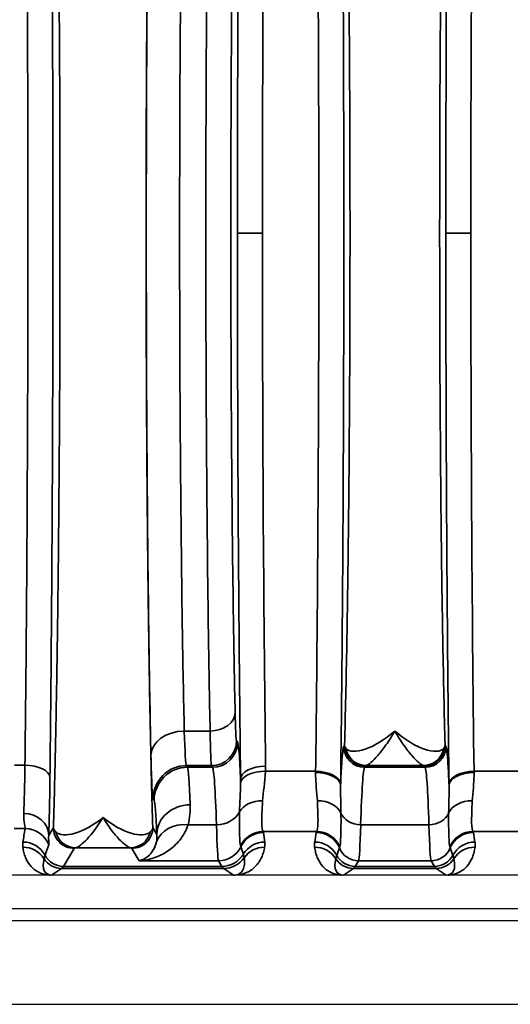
# Model space of a CAD drawing. Header units: millimetres. Extents: x 399 to 6233, y -1870 to 1602.
# Tile 591 of 656: x 5444 to 5456, y 295 to 319. Entities that reach past the tile are written whole.
import ezdxf

# ---------------------------------------------------------------- set-up
doc = ezdxf.new("R2010")
doc.units = ezdxf.units.MM
for name, color, linetype, lineweight in [('AM_5', 3, 'Continuous', 25), ('可見 (ISO)', 7, 'Continuous', 25), ('窄部可見 (ISO)', 7, 'Continuous', 35)]:
    doc.layers.add(name, color=color, linetype=linetype, lineweight=lineweight)
doc.styles.add('尺寸標註', font='romans.shx', dxfattribs={"bigfont": 'CHINESET.SHX'})
doc.dimstyles.new('CNS1$0', dxfattribs={"dimtxt": 2.5, "dimasz": 2.5, "dimexe": 1, "dimexo": 1, "dimgap": 1.5, "dimtad": 1, "dimtoh": 1, "dimdec": 1, "dimdsep": 46, "dimtxsty": '尺寸標註', "dimcen": 0, "dimclrd": 2, "dimclre": 2, "dimclrt": 1, "dimadec": 0, "dimazin": 2, "dimtp": 0.1, "dimtm": 0.1, "dimtfac": 0.71, "dimtdec": 1, "dimtmove": 0, "dimatfit": 0, "dimfxl": 0, "dimlwd": 13, "dimlwe": 13, "dimarcsym": 0})

# ---------------------------------------------------------------- blocks, each defined once
blk = doc.blocks.new('*D297')
at = {"layer": 'AM_5', "color": 2, "lineweight": 13}
for p, q in [((5339.611, 314.595), (5339.611, 341.186)), ((5500.331, 319.807), (5500.331, 341.186)), ((5342.111, 340.186), (5497.831, 340.186))]:
    blk.add_line(p, q, dxfattribs=at)
at = {"layer": 'AM_5', "color": 2, "lineweight": -2}
for points in [[(5342.111, 340.603), (5342.111, 339.77), (5339.611, 340.186)], [(5497.831, 340.603), (5497.831, 339.77), (5500.331, 340.186)]]:
    blk.add_solid(points, dxfattribs=at)
at = {"layer": 'Defpoints', "color": 0, "lineweight": -2}
for p in [(5500.331, 340.186), (5500.331, 318.807), (5339.611, 313.595)]:
    blk.add_point(p, dxfattribs=at)
at = {"layer": 'AM_5', "color": 1, "insert": (5419.971, 342.936), "char_height": 2.5, "attachment_point": 5, "style": '尺寸標註'}
blk.add_mtext('160.7', dxfattribs=at)

msp = doc.modelspace()

# ---------------------------------------------------------------- linework, layer by layer
at = {"layer": '可見 (ISO)'}
for p, q in [((5447.291, 298.845), (5447.291, 298.845)), ((5447.711, 298.845), (5447.711, 298.845)), ((5448.802, 298.845), (5448.802, 298.845)), ((5452.221, 298.845), (5452.221, 298.845)), ((5453.901, 298.845), (5453.901, 298.845)), ((5460.061, 298.195), (5355.561, 298.195)), ((5355.561, 297.395), (5460.061, 297.395)), ((5464.311, 297.095), (5351.311, 297.095)), ((5384.311, 295.095), (5479.311, 295.095))]:
    msp.add_line(p, q, dxfattribs=at)
for points, knots in [([(5444.828, 298.195), (5444.824, 298.195), (5444.819, 298.195), (5444.814, 298.195), (5444.807, 298.195), (5444.799, 298.195), (5444.792, 298.195)], [-0.00000491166, -0.00000491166, -0.00000491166, -0.00000491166, 0.00001268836, 0.00001268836, 0.00001268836, 0.00003478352, 0.00003478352, 0.00003478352, 0.00003478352]), ([(5449.232, 298.195), (5449.224, 298.195), (5449.216, 298.195), (5449.209, 298.195), (5449.204, 298.195), (5449.199, 298.195), (5449.194, 298.195)], [0.00000000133, 0.00000000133, 0.00000000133, 0.00000000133, 0.00002276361, 0.00002276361, 0.00002276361, 0.00004084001, 0.00004084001, 0.00004084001, 0.00004084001]), ([(5451.828, 298.195), (5451.823, 298.195), (5451.816, 298.195), (5451.809, 298.195), (5451.804, 298.195), (5451.798, 298.195), (5451.792, 298.195)], [-0.00000491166, -0.00000491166, -0.00000491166, -0.00000491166, 0.00001772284, 0.00001772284, 0.00001772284, 0.00003506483, 0.00003506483, 0.00003506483, 0.00003506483]), ([(5454.33, 298.195), (5454.323, 298.195), (5454.316, 298.195), (5454.309, 298.195), (5454.304, 298.195), (5454.298, 298.195), (5454.294, 298.195)], [0.00000000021, 0.00000000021, 0.00000000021, 0.00000000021, 0.00002113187, 0.00002113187, 0.00002113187, 0.0000394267, 0.0000394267, 0.0000394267, 0.0000394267])]:
    msp.add_open_spline(points, degree=3, knots=knots, dxfattribs=at)
at = {"layer": '窄部可見 (ISO)'}
for p, q in [((5449.885, 313.595), (5449.285, 313.595)), ((5454.885, 313.595), (5454.285, 313.595)), ((5448.01, 301.652), (5448.63, 301.652)), ((5449.263, 301.421), (5449.287, 301.381)), ((5451.835, 301.281), (5451.854, 301.312)), ((5454.268, 301.312), (5454.287, 301.281)), ((5443.935, 300.832), (5444.187, 300.832)), ((5448.663, 300.821), (5448.062, 300.821)), ((5448.062, 300.821), (5448.086, 300.781)), ((5448.086, 300.781), (5448.687, 300.781)), ((5448.687, 300.781), (5448.663, 300.821)), ((5452.354, 300.812), (5452.335, 300.781)), ((5452.335, 300.781), (5453.787, 300.781)), ((5453.747, 300.821), (5452.375, 300.821)), ((5453.787, 300.781), (5453.768, 300.812)), ((5449.959, 300.685), (5451.161, 300.685)), ((5454.962, 300.685), (5456.161, 300.685)), ((5447.287, 299.982), (5447.262, 300.022)), ((5444.757, 299.149), (5444.869, 299.335)), ((5447.254, 299.335), (5447.351, 299.173)), ((5448.782, 299.402), (5448.101, 299.402)), ((5453.881, 299.402), (5452.241, 299.402)), ((5444.195, 299.31), (5443.927, 299.31)), ((5451.188, 299.24), (5449.899, 299.24)), ((5456.188, 299.24), (5454.934, 299.24)), ((5445.369, 298.835), (5445.11, 298.405)), ((5446.718, 298.848), (5445.405, 298.848)), ((5446.931, 298.541), (5446.754, 298.835)), ((5445.11, 298.405), (5448.912, 298.405)), ((5448.831, 298.541), (5446.931, 298.541)), ((5448.912, 298.405), (5448.831, 298.541)), ((5452.192, 298.541), (5452.11, 298.405)), ((5452.11, 298.405), (5454.012, 298.405)), ((5453.931, 298.541), (5452.192, 298.541)), ((5454.012, 298.405), (5453.931, 298.541)), ((5445.067, 298.354), (5444.828, 298.195)), ((5448.955, 298.354), (5445.067, 298.354)), ((5449.194, 298.195), (5448.955, 298.354)), ((5452.067, 298.354), (5451.828, 298.195)), ((5454.055, 298.354), (5452.067, 298.354)), ((5454.294, 298.195), (5454.055, 298.354))]:
    msp.add_line(p, q, dxfattribs=at)
for centre, major_axis, ratio, start_param, end_param in [((5455.421, 313.595), (0, 25), 0.02145, 1.028185, 1.570796), ((5450.421, 313.595), (0, 25), 0.02145, 1.033962, 1.570796), ((5450.421, 313.595), (0, 25), 0.02145, 1.570796, 2.107631), ((5455.421, 313.595), (0, 25), 0.02145, 1.570796, 2.113408), ((5448.63, 302.086), (0.6, 0.013), 0.722333, 4.696582, 6.252897), ((5448.01, 301.074), (-0.8, -0.018), 0.722333, 4.696582, 6.252897), ((5448.065, 303.821), (0, -3.002), 0.026524, 5.519892, 6.248317), ((5448.663, 301.421), (0.515, 0.309), 0.999172, 4.17245, 5.742515), ((5448.687, 301.381), (0.515, 0.309), 0.999172, 4.17245, 5.742515), ((5452.335, 301.281), (-0.429, 0.257), 0.999172, 0.54067, 2.110736), ((5452.375, 301.321), (0.117, -0.486), 0.989056, 4.648351, 6.04438), ((5453.747, 301.321), (-0.117, -0.486), 0.989056, 0.238805, 1.634834), ((5453.787, 301.281), (0.429, 0.257), 0.999172, 4.17245, 5.742515), ((5444.131, 301.907), (0.007, 2.58), 0.02502, 3.667887, 4.283115), ((5444.187, 300.538), (0.6, -0.007), 0.49083, 0.024039, 1.576589), ((5448.062, 300.022), (-0.686, -0.412), 0.999172, 4.17245, 5.742515), ((5448.086, 299.982), (-0.686, -0.412), 0.999172, 4.17245, 5.742515), ((5448.089, 294.372), (0.008, -6.414), 0.020853, 2.604411, 3.102885), ((5448.681, 292.783), (0, 8.003), 0.022512, 5.68634, 6.248297), ((5449.96, 300.502), (-0.6, -0.007), 0.511389, 4.706014, 6.258813), ((5452.341, 292.783), (0, 8.003), 0.022251, 0.034889, 0.596848), ((5453.781, 292.783), (0, 8.003), 0.022251, 5.686337, 6.248296), ((5444.731, 301.827), (-0.007, -3.096), 0.02085, 0.526276, 1.141508), ((5449.959, 300.376), (-0.6, 0.017), 0.516223, 4.726998, 6.223647), ((5451.112, 301.844), (-0.008, -2.508), 0.023353, 1.078713, 1.090795), ((5451.16, 300.343), (0.6, -0.008), 0.525274, 0.024614, 1.577589), ((5451.161, 300.376), (0.6, -0.008), 0.516344, 0.024457, 1.577318), ((5454.962, 300.376), (-0.6, -0.008), 0.516344, 4.705867, 6.258728), ((5454.962, 300.343), (-0.6, -0.008), 0.525274, 4.705596, 6.258572), ((5455.01, 301.844), (-0.008, 2.508), 0.023353, 2.050799, 2.06288), ((5451.712, 301.766), (-0.008, -3.01), 0.019461, 1.078668, 1.090769), ((5454.41, 301.766), (-0.008, 3.01), 0.019461, 2.050824, 2.062925), ((5447.289, 294.213), (-0.008, 5.773), 0.02317, 5.745997, 6.244471), ((5448.151, 299.173), (-0.799, -0.032), 0.886923, 4.676703, 6.237832), ((5449.889, 299.527), (-0.599, 0.031), 0.751758, 4.750994, 5.926954), ((5451.203, 299.526), (0.6, 0.023), 0.752166, 0.306707, 1.54183), ((5454.919, 299.526), (-0.6, 0.023), 0.752166, 4.741355, 5.976479), ((5444.157, 299.149), (0.6, -0.023), 0.876399, 0.0435, 1.604216), ((5448.782, 299.899), (0.6, 0.018), 0.826915, 4.686911, 5.861859), ((5452.241, 299.816), (-0.5, 0.015), 0.826915, 0.361643, 1.596274), ((5453.881, 299.816), (0.5, 0.015), 0.826915, 4.686911, 5.921542), ((5448.101, 298.741), (-0.77, 0.217), 0.816863, 4.938539, 6.229754), ((5448.829, 302.655), (0.005, -4.117), 0.020059, 5.623101, 6.245119), ((5452.194, 302.655), (-0.005, -4.117), 0.020515, 0.038068, 0.660085), ((5453.928, 302.655), (0.005, -4.117), 0.020515, 5.6231, 6.245118), ((5444.916, 299.744), (0.587, 1.898), 0.297416, 1.892012, 2.070087), ((5444.195, 298.711), (0.588, -0.12), 0.998201, 0.559467, 1.77166), ((5445.405, 299.348), (0.093, -0.491), 0.982985, 4.763266, 6.092027), ((5446.718, 299.348), (-0.093, -0.491), 0.982985, 0.191158, 1.51992), ((5449.899, 298.641), (-0.462, -0.383), 0.997094, 4.022529, 5.135982), ((5449.91, 298.618), (-0.593, -0.094), 0.998229, 4.555036, 5.673797), ((5439.84, 299.211), (10.07, 0), 0.058758, 0.009209, 0.048451), ((5449.066, 299.877), (-0.629, 2.073), 0.310752, 4.177364, 4.295469), ((5451.918, 299.727), (0.583, 1.898), 0.300773, 1.934401, 2.061197), ((5462.855, 299.209), (-11.679, 0), 0.058758, 6.23842, 6.27237), ((5451.177, 298.617), (-0.59, 0.11), 0.998212, 3.721475, 4.896388), ((5451.188, 298.641), (-0.477, 0.364), 0.997266, 4.194851, 5.363923), ((5454.934, 298.641), (-0.477, -0.364), 0.997266, 4.060855, 5.229927), ((5454.945, 298.617), (-0.59, -0.11), 0.998212, 4.52839, 5.703303), ((5443.267, 299.209), (11.679, 0), 0.058758, 0.010815, 0.044766), ((5454.204, 299.727), (-0.583, 1.898), 0.300773, 4.221988, 4.348784), ((5444.137, 298.266), (0.595, 0.075), 0.998245, 0.438747, 1.445107), ((5444.139, 298.389), (0.594, -0.083), 0.998238, 0.627947, 1.709607), ((5445.563, 299.66), (-1.006, -2.097), 0.194686, 5.163945, 5.294522), ((5448.831, 299.14), (0.515, 0.309), 0.999172, 4.17245, 5.291572), ((5445.2, 306.478), (4.172, -7.61), 0.009939, 0.048768, 0.091866), ((2589.441, 296.135), (2860.258, 0.716), 0.046839, 0.013782, 0.015139), ((5449.941, 298.389), (-0.596, -0.067), 0.99825, 4.600326, 5.631261), ((5449.938, 298.266), (-0.591, 0.105), 0.998218, 4.888081, 5.84797), ((5451.137, 298.266), (-0.595, -0.075), 0.998245, 3.58034, 4.5867), ((5451.139, 298.389), (-0.594, 0.083), 0.998238, 3.769539, 4.851199), ((5454.742, 306.665), (-3.014, -7.827), 0.001618, 6.189135, 6.234176), ((5451.381, 306.665), (3.014, -7.827), 0.001618, 0.049009, 0.09405), ((5454.983, 298.389), (-0.594, -0.083), 0.998238, 4.573579, 5.655239), ((5454.985, 298.266), (-0.595, 0.075), 0.998245, 4.838078, 5.844438), ((5445.11, 298.905), (-0.429, 0.257), 0.999172, 1.028727, 2.110736), ((5448.912, 299.005), (0.515, 0.309), 0.999172, 4.17245, 5.203713), ((8579.591, 295.647), (-3128.282, 0.854), 0.045755, 6.266788, 6.268029), ((5452.11, 298.905), (-0.429, 0.257), 0.999172, 1.028727, 2.110736), ((5452.192, 299.04), (-0.429, 0.257), 0.999172, 0.935442, 2.110736), ((5453.931, 299.04), (0.429, 0.257), 0.999172, 4.17245, 5.347743), ((5454.012, 298.905), (0.429, 0.257), 0.999172, 4.17245, 5.254458), ((2326.531, 295.647), (3128.282, 0.854), 0.045755, 0.015157, 0.016397), ((5445.342, 299.037), (-0.641, -0.802), 0.399262, 5.585689, 6.592352), ((5445.067, 298.854), (-0.277, 0.416), 0.999683, 1.546818, 2.553481), ((5445.038, 398.388), (0, -100.043), 0.020838, 0.01396, 0.034899), ((5448.985, 398.388), (0, -100.043), 0.020817, 6.248286, 6.269226), ((5448.955, 298.954), (0.333, 0.499), 0.999683, 3.729704, 4.689829), ((5452.342, 299.037), (-0.641, -0.802), 0.399262, 5.585689, 6.592352), ((5452.067, 298.854), (-0.277, 0.416), 0.999683, 1.546818, 2.553481), ((5452.038, 398.388), (0, -100.043), 0.020838, 0.01396, 0.034899), ((5454.085, 398.388), (0, -100.043), 0.020838, 6.248286, 6.269226), ((5454.055, 298.854), (0.277, 0.416), 0.999683, 3.729704, 4.736367), ((5453.78, 299.037), (0.641, -0.802), 0.399262, 5.974018, 6.980681)]:
    msp.add_ellipse(centre, major_axis=major_axis, ratio=ratio, start_param=start_param, end_param=end_param, dxfattribs=at)
for points, knots in [([(5444.869, 299.335), (5444.879, 299.682), (5444.89, 300.055), (5444.9, 300.444), (5444.901, 300.507), (5444.903, 300.571), (5444.904, 300.636), (5444.916, 301.101), (5444.926, 301.597), (5444.936, 302.115), (5444.946, 302.634), (5444.955, 303.178), (5444.963, 303.748), (5444.972, 304.317), (5444.979, 304.915), (5444.986, 305.531), (5444.989, 305.792), (5444.992, 306.056), (5444.994, 306.323), (5444.998, 306.687), (5445.001, 307.056), (5445.004, 307.432), (5445.01, 308.083), (5445.014, 308.753), (5445.018, 309.438), (5445.025, 310.808), (5445.028, 312.194), (5445.028, 313.595), (5445.028, 314.996), (5445.025, 316.381), (5445.018, 317.751), (5445.012, 318.832), (5445.004, 319.871), (5444.994, 320.867), (5444.992, 321.134), (5444.989, 321.398), (5444.986, 321.658), (5444.979, 322.275), (5444.972, 322.872), (5444.963, 323.442), (5444.955, 324.011), (5444.946, 324.555), (5444.936, 325.074), (5444.926, 325.593), (5444.916, 326.089), (5444.904, 326.553), (5444.903, 326.618), (5444.901, 326.682), (5444.9, 326.746), (5444.89, 327.134), (5444.879, 327.508), (5444.869, 327.854)], [0.026741, 0.026741, 0.026741, 0.026741, 0.0775937, 0.0775937, 0.0775937, 0.0858987, 0.0858987, 0.0858987, 0.1450564, 0.1450564, 0.1450564, 0.2042141, 0.2042141, 0.2042141, 0.2633718, 0.2633718, 0.2633718, 0.2884178, 0.2884178, 0.2884178, 0.3225295, 0.3225295, 0.3225295, 0.3816871, 0.3816871, 0.3816871, 0.5, 0.5, 0.5, 0.6183179, 0.6183179, 0.6183179, 0.7115978, 0.7115978, 0.7115978, 0.7366333, 0.7366333, 0.7366333, 0.795791, 0.795791, 0.795791, 0.8549487, 0.8549487, 0.8549487, 0.9141064, 0.9141064, 0.9141064, 0.9224137, 0.9224137, 0.9224137, 0.9732641, 0.9732641, 0.9732641, 0.9732641]), ([(5447.254, 327.854), (5447.243, 327.508), (5447.232, 327.134), (5447.223, 326.746), (5447.221, 326.682), (5447.219, 326.618), (5447.218, 326.553), (5447.207, 326.089), (5447.196, 325.593), (5447.186, 325.074), (5447.176, 324.555), (5447.167, 324.011), (5447.159, 323.442), (5447.151, 322.872), (5447.143, 322.275), (5447.136, 321.659), (5447.133, 321.398), (5447.13, 321.134), (5447.128, 320.867), (5447.124, 320.503), (5447.121, 320.133), (5447.118, 319.758), (5447.113, 319.106), (5447.108, 318.436), (5447.105, 317.751), (5447.097, 316.382), (5447.094, 314.996), (5447.094, 313.595), (5447.094, 312.194), (5447.097, 310.808), (5447.105, 309.438), (5447.11, 308.358), (5447.118, 307.318), (5447.128, 306.323), (5447.13, 306.056), (5447.133, 305.792), (5447.136, 305.531), (5447.143, 304.915), (5447.151, 304.317), (5447.159, 303.748), (5447.167, 303.178), (5447.176, 302.634), (5447.186, 302.116), (5447.196, 301.597), (5447.207, 301.101), (5447.218, 300.637), (5447.219, 300.571), (5447.221, 300.507), (5447.223, 300.444), (5447.232, 300.055), (5447.243, 299.682), (5447.254, 299.335)], [0.026741, 0.026741, 0.026741, 0.026741, 0.0775937, 0.0775937, 0.0775937, 0.0858987, 0.0858987, 0.0858987, 0.1450564, 0.1450564, 0.1450564, 0.2042141, 0.2042141, 0.2042141, 0.2633718, 0.2633718, 0.2633718, 0.2884178, 0.2884178, 0.2884178, 0.3225295, 0.3225295, 0.3225295, 0.3816871, 0.3816871, 0.3816871, 0.5, 0.5, 0.5, 0.6183179, 0.6183179, 0.6183179, 0.7115978, 0.7115978, 0.7115978, 0.7366333, 0.7366333, 0.7366333, 0.795791, 0.795791, 0.795791, 0.8549487, 0.8549487, 0.8549487, 0.9141064, 0.9141064, 0.9141064, 0.9224137, 0.9224137, 0.9224137, 0.9732641, 0.9732641, 0.9732641, 0.9732641]), ([(5451.76, 326.814), (5451.786, 324.831), (5451.805, 322.686), (5451.818, 320.455), (5451.831, 318.225), (5451.837, 315.91), (5451.837, 313.595), (5451.837, 311.28), (5451.831, 308.965), (5451.818, 306.734), (5451.805, 304.504), (5451.786, 302.358), (5451.76, 300.376)], [2.598981, 2.598981, 2.598981, 2.598981, 2.870287, 2.870287, 2.870287, 3.141593, 3.141593, 3.141593, 3.412899, 3.412899, 3.412899, 3.684204, 3.684204, 3.684204, 3.684204]), ([(5454.285, 313.595), (5454.285, 315.91), (5454.291, 318.225), (5454.304, 320.455), (5454.317, 322.686), (5454.337, 324.831), (5454.362, 326.814)], [0, 0, 0, 0, 0.2713059, 0.2713059, 0.2713059, 0.5426118, 0.5426118, 0.5426118, 0.5426118]), ([(5444.787, 326.652), (5444.81, 324.67), (5444.828, 322.544), (5444.84, 320.344), (5444.852, 318.144), (5444.858, 315.869), (5444.858, 313.595), (5444.858, 311.32), (5444.852, 309.046), (5444.84, 306.845), (5444.828, 304.645), (5444.81, 302.52), (5444.787, 300.538)], [2.628521, 2.628521, 2.628521, 2.628521, 2.885057, 2.885057, 2.885057, 3.141593, 3.141593, 3.141593, 3.398129, 3.398129, 3.398129, 3.654665, 3.654665, 3.654665, 3.654665]), ([(5449.285, 313.595), (5449.285, 315.885), (5449.291, 318.176), (5449.304, 320.384), (5449.317, 322.592), (5449.336, 324.719), (5449.36, 326.687)], [0, 0, 0, 0, 0.2684172, 0.2684172, 0.2684172, 0.5368345, 0.5368345, 0.5368345, 0.5368345]), ([(5451.161, 300.685), (5451.186, 302.622), (5451.205, 304.717), (5451.231, 309.073), (5451.238, 311.334), (5451.238, 315.856), (5451.231, 318.116), (5451.205, 322.473), (5451.186, 324.568), (5451.161, 326.504)], [2.598981, 2.598981, 2.598981, 2.598981, 2.870287, 2.870287, 3.141593, 3.141593, 3.412899, 3.412899, 3.684204, 3.684204, 3.684204, 3.684204]), ([(5444.187, 300.832), (5444.21, 302.77), (5444.228, 304.847), (5444.252, 309.148), (5444.259, 311.371), (5444.259, 315.818), (5444.252, 318.041), (5444.228, 322.342), (5444.21, 324.42), (5444.187, 326.357)], [2.628521, 2.628521, 2.628521, 2.628521, 2.885057, 2.885057, 3.141593, 3.141593, 3.398129, 3.398129, 3.654665, 3.654665, 3.654665, 3.654665]), ([(5447.21, 301.074), (5447.192, 301.881), (5447.177, 302.772), (5447.163, 303.731), (5447.149, 304.689), (5447.137, 305.715), (5447.127, 306.787), (5447.118, 307.86), (5447.11, 308.978), (5447.105, 310.121), (5447.101, 311.263), (5447.098, 312.429), (5447.098, 313.595), (5447.098, 314.761), (5447.101, 315.927), (5447.105, 317.069), (5447.11, 318.211), (5447.118, 319.33), (5447.127, 320.402), (5447.137, 321.474), (5447.149, 322.5), (5447.163, 323.459), (5447.177, 324.418), (5447.192, 325.309), (5447.21, 326.115)], [2.334303, 2.334303, 2.334303, 2.334303, 2.536125, 2.536125, 2.536125, 2.737948, 2.737948, 2.737948, 2.93977, 2.93977, 2.93977, 3.141593, 3.141593, 3.141593, 3.343415, 3.343415, 3.343415, 3.545238, 3.545238, 3.545238, 3.74706, 3.74706, 3.74706, 3.948882, 3.948882, 3.948882, 3.948882]), ([(5451.854, 301.312), (5451.865, 301.68), (5451.875, 302.08), (5451.884, 302.49), (5451.893, 302.886), (5451.902, 303.311), (5451.91, 303.755), (5451.918, 304.208), (5451.925, 304.683), (5451.932, 305.18), (5451.939, 305.677), (5451.946, 306.202), (5451.951, 306.73), (5451.954, 306.992), (5451.957, 307.258), (5451.959, 307.526), (5451.962, 307.799), (5451.964, 308.076), (5451.966, 308.356), (5451.97, 308.912), (5451.974, 309.483), (5451.977, 310.065), (5451.983, 311.229), (5451.986, 312.406), (5451.986, 313.595), (5451.986, 314.784), (5451.983, 315.96), (5451.977, 317.125), (5451.972, 318.001), (5451.967, 318.848), (5451.959, 319.663), (5451.957, 319.932), (5451.954, 320.197), (5451.951, 320.459), (5451.946, 320.987), (5451.939, 321.512), (5451.932, 322.01), (5451.925, 322.507), (5451.918, 322.982), (5451.91, 323.434), (5451.902, 323.879), (5451.893, 324.304), (5451.884, 324.7), (5451.875, 325.11), (5451.865, 325.509), (5451.854, 325.878)], [0.0294093, 0.0294093, 0.0294093, 0.0294093, 0.089244, 0.089244, 0.089244, 0.1470574, 0.1470574, 0.1470574, 0.2058814, 0.2058814, 0.2058814, 0.2647055, 0.2647055, 0.2647055, 0.2938656, 0.2938656, 0.2938656, 0.3235296, 0.3235296, 0.3235296, 0.3823536, 0.3823536, 0.3823536, 0.5, 0.5, 0.5, 0.6176498, 0.6176498, 0.6176498, 0.7061501, 0.7061501, 0.7061501, 0.735298, 0.735298, 0.735298, 0.794122, 0.794122, 0.794122, 0.8529461, 0.8529461, 0.8529461, 0.9107639, 0.9107639, 0.9107639, 0.9705942, 0.9705942, 0.9705942, 0.9705942]), ([(5454.268, 325.878), (5454.258, 325.509), (5454.247, 325.11), (5454.238, 324.7), (5454.229, 324.304), (5454.221, 323.879), (5454.213, 323.434), (5454.205, 322.982), (5454.197, 322.507), (5454.19, 322.01), (5454.183, 321.512), (5454.177, 320.987), (5454.171, 320.459), (5454.168, 320.197), (5454.166, 319.932), (5454.163, 319.663), (5454.161, 319.39), (5454.158, 319.113), (5454.156, 318.833), (5454.152, 318.277), (5454.148, 317.707), (5454.145, 317.125), (5454.14, 315.961), (5454.137, 314.784), (5454.137, 313.595), (5454.137, 312.406), (5454.14, 311.229), (5454.145, 310.065), (5454.15, 309.189), (5454.156, 308.342), (5454.163, 307.526), (5454.166, 307.258), (5454.168, 306.993), (5454.171, 306.731), (5454.177, 306.202), (5454.183, 305.677), (5454.19, 305.18), (5454.197, 304.683), (5454.205, 304.208), (5454.213, 303.755), (5454.221, 303.311), (5454.229, 302.886), (5454.238, 302.49), (5454.247, 302.08), (5454.258, 301.68), (5454.268, 301.312)], [0.0294093, 0.0294093, 0.0294093, 0.0294093, 0.089244, 0.089244, 0.089244, 0.1470574, 0.1470574, 0.1470574, 0.2058814, 0.2058814, 0.2058814, 0.2647055, 0.2647055, 0.2647055, 0.2938656, 0.2938656, 0.2938656, 0.3235296, 0.3235296, 0.3235296, 0.3823536, 0.3823536, 0.3823536, 0.5, 0.5, 0.5, 0.6176498, 0.6176498, 0.6176498, 0.7061501, 0.7061501, 0.7061501, 0.735298, 0.735298, 0.735298, 0.794122, 0.794122, 0.794122, 0.8529461, 0.8529461, 0.8529461, 0.9107639, 0.9107639, 0.9107639, 0.9705942, 0.9705942, 0.9705942, 0.9705942]), ([(5448.01, 325.537), (5447.992, 324.768), (5447.976, 323.918), (5447.949, 322.089), (5447.937, 321.111), (5447.918, 319.065), (5447.91, 317.998), (5447.9, 315.819), (5447.898, 314.707), (5447.898, 312.483), (5447.9, 311.371), (5447.91, 309.191), (5447.918, 308.124), (5447.937, 306.079), (5447.949, 305.1), (5447.976, 303.272), (5447.992, 302.421), (5448.01, 301.652)], [2.334303, 2.334303, 2.334303, 2.334303, 2.536125, 2.536125, 2.737948, 2.737948, 2.93977, 2.93977, 3.141593, 3.141593, 3.343415, 3.343415, 3.545238, 3.545238, 3.74706, 3.74706, 3.948882, 3.948882, 3.948882, 3.948882]), ([(5448.63, 301.652), (5448.614, 302.421), (5448.599, 303.272), (5448.586, 304.186), (5448.574, 305.1), (5448.563, 306.079), (5448.554, 307.102), (5448.545, 308.124), (5448.538, 309.191), (5448.534, 310.281), (5448.529, 311.371), (5448.527, 312.483), (5448.527, 313.595), (5448.527, 314.707), (5448.529, 315.819), (5448.534, 316.909), (5448.538, 317.998), (5448.545, 319.065), (5448.554, 320.088), (5448.563, 321.111), (5448.574, 322.089), (5448.586, 323.004), (5448.599, 323.918), (5448.614, 324.768), (5448.63, 325.537)], [2.334303, 2.334303, 2.334303, 2.334303, 2.536125, 2.536125, 2.536125, 2.737948, 2.737948, 2.737948, 2.93977, 2.93977, 2.93977, 3.141593, 3.141593, 3.141593, 3.343415, 3.343415, 3.343415, 3.545238, 3.545238, 3.545238, 3.74706, 3.74706, 3.74706, 3.948882, 3.948882, 3.948882, 3.948882]), ([(5449.23, 325.104), (5449.214, 324.363), (5449.199, 323.543), (5449.173, 321.781), (5449.162, 320.838), (5449.145, 318.867), (5449.138, 317.838), (5449.129, 315.738), (5449.127, 314.667), (5449.127, 312.523), (5449.129, 311.451), (5449.138, 309.351), (5449.145, 308.323), (5449.162, 306.352), (5449.173, 305.409), (5449.199, 303.646), (5449.214, 302.827), (5449.23, 302.086)], [2.334303, 2.334303, 2.334303, 2.334303, 2.536125, 2.536125, 2.737948, 2.737948, 2.93977, 2.93977, 3.141593, 3.141593, 3.343415, 3.343415, 3.545238, 3.545238, 3.74706, 3.74706, 3.948882, 3.948882, 3.948882, 3.948882]), ([(5449.36, 300.502), (5449.336, 302.471), (5449.317, 304.597), (5449.304, 306.805), (5449.291, 309.014), (5449.285, 311.304), (5449.285, 313.595)], [5.7463508, 5.7463508, 5.7463508, 5.7463508, 6.0147681, 6.0147681, 6.0147681, 6.2831853, 6.2831853, 6.2831853, 6.2831853]), ([(5454.362, 300.376), (5454.337, 302.358), (5454.317, 304.504), (5454.304, 306.734), (5454.291, 308.965), (5454.285, 311.28), (5454.285, 313.595)], [5.7405735, 5.7405735, 5.7405735, 5.7405735, 6.0118794, 6.0118794, 6.0118794, 6.2831853, 6.2831853, 6.2831853, 6.2831853]), ([(5449.23, 302.086), (5449.234, 301.884), (5449.239, 301.721), (5449.251, 301.495), (5449.257, 301.431), (5449.263, 301.421)], [3.9488824, 3.9488824, 3.9488824, 3.9488824, 4.3131824, 4.3131824, 4.6774824, 4.6774824, 4.6774824, 4.6774824]), ([(5451.888, 301.237), (5451.961, 301.148), (5452.138, 301.143), (5452.349, 301.215), (5452.56, 301.288), (5452.811, 301.438), (5453.061, 301.652)], [0, 0, 0, 0, 0.00119489, 0.00119489, 0.00119489, 0.002389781, 0.002389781, 0.002389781, 0.002389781]), ([(5453.061, 301.652), (5452.99, 301.529), (5452.918, 301.416), (5452.849, 301.318), (5452.781, 301.22), (5452.716, 301.137), (5452.655, 301.066), (5452.593, 300.995), (5452.535, 300.936), (5452.487, 300.895), (5452.438, 300.853), (5452.399, 300.828), (5452.375, 300.821)], [-0.000011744, -0.000011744, -0.000011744, -0.000011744, 0.000565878, 0.000565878, 0.000565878, 0.001135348, 0.001135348, 0.001135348, 0.001714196, 0.001714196, 0.001714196, 0.002298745, 0.002298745, 0.002298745, 0.002298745]), ([(5453.061, 301.652), (5453.124, 301.599), (5453.186, 301.549), (5453.248, 301.504), (5453.31, 301.458), (5453.371, 301.417), (5453.431, 301.381), (5453.548, 301.31), (5453.658, 301.256), (5453.762, 301.219), (5453.765, 301.218), (5453.769, 301.217), (5453.772, 301.216), (5453.875, 301.18), (5453.969, 301.163), (5454.047, 301.165), (5454.05, 301.165), (5454.053, 301.165), (5454.055, 301.165), (5454.135, 301.168), (5454.198, 301.192), (5454.234, 301.237)], [-0.00001134, -0.00001134, -0.00001134, -0.00001134, 0.00028763, 0.00028763, 0.00028763, 0.0005866, 0.0005866, 0.0005866, 0.001165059, 0.001165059, 0.001165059, 0.001184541, 0.001184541, 0.001184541, 0.001762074, 0.001762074, 0.001762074, 0.001782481, 0.001782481, 0.001782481, 0.002380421, 0.002380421, 0.002380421, 0.002380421]), ([(5453.747, 300.821), (5453.724, 300.828), (5453.685, 300.853), (5453.637, 300.894), (5453.589, 300.935), (5453.532, 300.992), (5453.47, 301.063), (5453.408, 301.134), (5453.342, 301.219), (5453.273, 301.318), (5453.204, 301.416), (5453.132, 301.53), (5453.061, 301.652)], [0, 0, 0, 0, 0.000572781, 0.000572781, 0.000572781, 0.001145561, 0.001145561, 0.001145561, 0.001718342, 0.001718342, 0.001718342, 0.002291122, 0.002291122, 0.002291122, 0.002291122]), ([(5449.287, 301.381), (5449.304, 301.353), (5449.321, 301.211), (5449.337, 300.96), (5449.345, 300.834), (5449.353, 300.68), (5449.36, 300.502)], [1.6057029, 1.6057029, 1.6057029, 1.6057029, 1.8865079, 1.8865079, 1.8865079, 2.0280663, 2.0280663, 2.0280663, 2.0280663]), ([(5451.76, 300.343), (5451.768, 300.549), (5451.777, 300.724), (5451.786, 300.865), (5451.802, 301.113), (5451.819, 301.253), (5451.835, 301.281)], [1.0953922, 1.0953922, 1.0953922, 1.0953922, 1.2550802, 1.2550802, 1.2550802, 1.5358897, 1.5358897, 1.5358897, 1.5358897]), ([(5451.854, 301.312), (5451.854, 301.312), (5451.854, 301.309), (5451.854, 301.308), (5451.855, 301.306), (5451.855, 301.304), (5451.855, 301.303), (5451.856, 301.3), (5451.856, 301.297), (5451.857, 301.293), (5451.859, 301.287), (5451.861, 301.281), (5451.864, 301.274), (5451.87, 301.262), (5451.878, 301.249), (5451.888, 301.237)], [-0.00000006, -0.00000006, -0.00000006, -0.00000006, 0.0000185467, 0.0000185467, 0.0000185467, 0.0000394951, 0.0000394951, 0.0000394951, 0.0000814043, 0.0000814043, 0.0000814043, 0.0001653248, 0.0001653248, 0.0001653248, 0.0003340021, 0.0003340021, 0.0003340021, 0.0003340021]), ([(5452.354, 300.812), (5452.223, 300.812), (5452.093, 300.866), (5452.001, 300.959), (5451.908, 301.051), (5451.854, 301.181), (5451.854, 301.312)], [0, 0, 0, 0, 0.5, 0.5, 0.5, 1, 1, 1, 1]), ([(5453.768, 300.812), (5453.899, 300.812), (5454.029, 300.866), (5454.122, 300.959), (5454.214, 301.051), (5454.268, 301.181), (5454.268, 301.312)], [0, 0, 0, 0, 0.5, 0.5, 0.5, 1, 1, 1, 1]), ([(5454.287, 301.281), (5454.303, 301.253), (5454.32, 301.113), (5454.336, 300.865), (5454.345, 300.724), (5454.354, 300.549), (5454.362, 300.343)], [1.6057029, 1.6057029, 1.6057029, 1.6057029, 1.8865124, 1.8865124, 1.8865124, 2.0462004, 2.0462004, 2.0462004, 2.0462004]), ([(5447.262, 300.022), (5447.253, 300.038), (5447.243, 300.139), (5447.234, 300.318), (5447.225, 300.498), (5447.217, 300.755), (5447.21, 301.074)], [1.6057029, 1.6057029, 1.6057029, 1.6057029, 1.9700029, 1.9700029, 1.9700029, 2.3343029, 2.3343029, 2.3343029, 2.3343029]), ([(5451.203, 299.977), (5451.198, 300.076), (5451.188, 300.183), (5451.178, 300.296), (5451.168, 300.41), (5451.158, 300.53), (5451.16, 300.659)], [0, 0, 0, 0, 0.000446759, 0.000446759, 0.000446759, 0.000893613, 0.000893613, 0.000893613, 0.000893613]), ([(5454.962, 300.659), (5454.964, 300.53), (5454.955, 300.41), (5454.945, 300.296), (5454.935, 300.183), (5454.924, 300.076), (5454.919, 299.977)], [0, 0, 0, 0, 0.000446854, 0.000446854, 0.000446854, 0.000893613, 0.000893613, 0.000893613, 0.000893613]), ([(5451.76, 300.343), (5451.757, 300.23), (5451.76, 300.122), (5451.763, 300.016), (5451.766, 299.903), (5451.769, 299.792), (5451.769, 299.684)], [0.000000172, 0.000000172, 0.000000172, 0.000000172, 0.000500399, 0.000500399, 0.000500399, 0.001035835, 0.001035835, 0.001035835, 0.001035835]), ([(5454.353, 299.684), (5454.353, 299.792), (5454.356, 299.903), (5454.359, 300.016), (5454.362, 300.122), (5454.365, 300.23), (5454.362, 300.343)], [0, 0, 0, 0, 0.000535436, 0.000535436, 0.000535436, 0.001035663, 0.001035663, 0.001035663, 0.001035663]), ([(5449.889, 299.978), (5449.876, 299.762), (5449.867, 299.584), (5449.869, 299.335), (5449.879, 299.259), (5449.899, 299.24)], [0.000931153, 0.000931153, 0.000931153, 0.000931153, 0.001928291, 0.001928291, 0.002925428, 0.002925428, 0.002925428, 0.002925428]), ([(5451.188, 299.24), (5451.206, 299.259), (5451.216, 299.333), (5451.218, 299.459), (5451.22, 299.585), (5451.213, 299.758), (5451.203, 299.977)], [0, 0, 0, 0, 0.000987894, 0.000987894, 0.000987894, 0.001975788, 0.001975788, 0.001975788, 0.001975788]), ([(5454.919, 299.977), (5454.909, 299.758), (5454.902, 299.584), (5454.904, 299.458), (5454.906, 299.332), (5454.916, 299.259), (5454.934, 299.24)], [0, 0, 0, 0, 0.000987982, 0.000987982, 0.000987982, 0.001975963, 0.001975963, 0.001975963, 0.001975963]), ([(5444.195, 299.31), (5444.198, 299.323), (5444.189, 299.361), (5444.166, 299.483), (5444.153, 299.568), (5444.157, 299.675)], [0, 0, 0, 0, 0.000661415, 0.000661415, 0.001322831, 0.001322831, 0.001322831, 0.001322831]), ([(5444.927, 299.231), (5444.971, 299.19), (5445.037, 299.167), (5445.115, 299.162), (5445.194, 299.157), (5445.288, 299.17), (5445.389, 299.2), (5445.591, 299.26), (5445.826, 299.388), (5446.061, 299.577)], [0, 0, 0, 0, 0.000558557, 0.000558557, 0.000558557, 0.001117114, 0.001117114, 0.001117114, 0.002234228, 0.002234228, 0.002234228, 0.002234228]), ([(5446.061, 299.577), (5445.928, 299.358), (5445.796, 299.185), (5445.621, 298.998), (5445.566, 298.948), (5445.471, 298.876), (5445.432, 298.854), (5445.405, 298.848)], [-0.000011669, -0.000011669, -0.000011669, -0.000011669, 0.001066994, 0.001066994, 0.001606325, 0.001606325, 0.002145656, 0.002145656, 0.002145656, 0.002145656]), ([(5446.061, 299.577), (5446.296, 299.388), (5446.529, 299.261), (5446.732, 299.2), (5446.936, 299.139), (5447.107, 299.148), (5447.195, 299.231)], [-0.000011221, -0.000011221, -0.000011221, -0.000011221, 0.001104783, 0.001104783, 0.001104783, 0.002220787, 0.002220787, 0.002220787, 0.002220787]), ([(5446.718, 298.848), (5446.69, 298.854), (5446.651, 298.876), (5446.604, 298.912), (5446.557, 298.948), (5446.501, 298.998), (5446.443, 299.061), (5446.385, 299.123), (5446.323, 299.197), (5446.258, 299.283), (5446.194, 299.369), (5446.127, 299.469), (5446.061, 299.577)], [0, 0, 0, 0, 0.000534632, 0.000534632, 0.000534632, 0.001069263, 0.001069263, 0.001069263, 0.001603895, 0.001603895, 0.001603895, 0.002138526, 0.002138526, 0.002138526, 0.002138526]), ([(5449.361, 298.904), (5449.348, 298.936), (5449.339, 299.022), (5449.335, 299.158), (5449.331, 299.294), (5449.332, 299.483), (5449.336, 299.713)], [0, 0, 0, 0, 0.001126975, 0.001126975, 0.001126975, 0.002257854, 0.002257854, 0.002257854, 0.002257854]), ([(5451.769, 299.684), (5451.771, 299.453), (5451.77, 299.269), (5451.766, 299.131), (5451.761, 298.993), (5451.752, 298.907), (5451.74, 298.874)], [0, 0, 0, 0, 0.001125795, 0.001125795, 0.001125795, 0.00225159, 0.00225159, 0.00225159, 0.00225159]), ([(5454.383, 298.873), (5454.37, 298.907), (5454.362, 298.993), (5454.352, 299.268), (5454.352, 299.453), (5454.353, 299.684)], [0, 0, 0, 0, 0.001138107, 0.001138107, 0.002276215, 0.002276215, 0.002276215, 0.002276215]), ([(5444.869, 299.335), (5444.869, 299.335), (5444.869, 299.331), (5444.869, 299.329), (5444.87, 299.327), (5444.87, 299.325), (5444.87, 299.323), (5444.871, 299.318), (5444.872, 299.314), (5444.874, 299.31), (5444.877, 299.301), (5444.88, 299.292), (5444.885, 299.283), (5444.895, 299.266), (5444.909, 299.248), (5444.927, 299.231)], [-0.00000006, -0.00000006, -0.00000006, -0.00000006, 0.0000256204, 0.0000256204, 0.0000256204, 0.000054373, 0.000054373, 0.000054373, 0.0001119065, 0.0001119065, 0.0001119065, 0.0002272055, 0.0002272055, 0.0002272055, 0.0004597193, 0.0004597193, 0.0004597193, 0.0004597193]), ([(5445.369, 298.835), (5445.238, 298.836), (5445.108, 298.889), (5445.015, 298.982), (5444.923, 299.074), (5444.869, 299.204), (5444.869, 299.335)], [0, 0, 0, 0, 0.5, 0.5, 0.5, 1, 1, 1, 1]), ([(5446.754, 298.835), (5446.884, 298.836), (5447.014, 298.889), (5447.107, 298.982), (5447.2, 299.074), (5447.253, 299.204), (5447.254, 299.335)], [0, 0, 0, 0, 0.5, 0.5, 0.5, 1, 1, 1, 1]), ([(5448.101, 299.402), (5448.055, 299.261), (5447.985, 299.141), (5447.902, 299.037), (5447.819, 298.933), (5447.721, 298.845), (5447.616, 298.774), (5447.511, 298.703), (5447.398, 298.648), (5447.282, 298.61), (5447.168, 298.571), (5447.049, 298.548), (5446.931, 298.541)], [0, 0, 0, 0, 0.000755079, 0.000755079, 0.000755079, 0.001517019, 0.001517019, 0.001517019, 0.002289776, 0.002289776, 0.002289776, 0.003053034, 0.003053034, 0.003053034, 0.003053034]), ([(5444.757, 299.149), (5444.752, 299.084), (5444.756, 299.034), (5444.758, 298.997), (5444.758, 298.996), (5444.758, 298.995), (5444.758, 298.995), (5444.76, 298.957), (5444.761, 298.933), (5444.757, 298.921)], [0, 0, 0, 0, 0.000759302, 0.000759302, 0.000759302, 0.000774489, 0.000774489, 0.000774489, 0.001548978, 0.001548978, 0.001548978, 0.001548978]), ([(5444.792, 298.195), (5444.756, 298.196), (5444.72, 298.2), (5444.684, 298.207), (5444.637, 298.216), (5444.591, 298.23), (5444.548, 298.248), (5444.467, 298.283), (5444.394, 298.335), (5444.334, 298.401), (5444.278, 298.463), (5444.233, 298.537), (5444.201, 298.616), (5444.185, 298.655), (5444.172, 298.696), (5444.162, 298.736), (5444.156, 298.757), (5444.152, 298.777), (5444.148, 298.799), (5444.144, 298.82), (5444.14, 298.842), (5444.137, 298.865)], [0.0321682, 0.0321682, 0.0321682, 0.0321682, 0.1368507, 0.1368507, 0.1368507, 0.2737771, 0.2737771, 0.2737771, 0.5290847, 0.5290847, 0.5290847, 0.7702868, 0.7702868, 0.7702868, 0.8883026, 0.8883026, 0.8883026, 0.9470384, 0.9470384, 0.9470384, 1.0057239, 1.0057239, 1.0057239, 1.0057239]), ([(5446.931, 298.541), (5447.014, 298.559), (5447.098, 298.603), (5447.172, 298.676), (5447.173, 298.677), (5447.173, 298.677), (5447.174, 298.678), (5447.211, 298.715), (5447.245, 298.76), (5447.274, 298.812), (5447.303, 298.863), (5447.326, 298.922), (5447.341, 298.991)], [-0.000015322, -0.000015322, -0.000015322, -0.000015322, 0.001547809, 0.001547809, 0.001547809, 0.001566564, 0.001566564, 0.001566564, 0.002347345, 0.002347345, 0.002347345, 0.00311094, 0.00311094, 0.00311094, 0.00311094]), ([(5449.938, 298.865), (5449.934, 298.843), (5449.93, 298.821), (5449.925, 298.8), (5449.92, 298.779), (5449.914, 298.758), (5449.908, 298.737), (5449.895, 298.695), (5449.88, 298.654), (5449.861, 298.615), (5449.824, 298.534), (5449.774, 298.46), (5449.713, 298.399), (5449.648, 298.333), (5449.571, 298.282), (5449.485, 298.248), (5449.406, 298.215), (5449.319, 298.198), (5449.232, 298.195)], [2.1824074, 2.1824074, 2.1824074, 2.1824074, 2.2367975, 2.2367975, 2.2367975, 2.2916359, 2.2916359, 2.2916359, 2.402879, 2.402879, 2.402879, 2.6334858, 2.6334858, 2.6334858, 2.8796968, 2.8796968, 2.8796968, 3.1108341, 3.1108341, 3.1108341, 3.1108341]), ([(5451.792, 298.195), (5451.756, 298.196), (5451.72, 298.2), (5451.684, 298.207), (5451.637, 298.216), (5451.591, 298.23), (5451.548, 298.248), (5451.467, 298.283), (5451.394, 298.335), (5451.334, 298.401), (5451.278, 298.463), (5451.233, 298.537), (5451.201, 298.616), (5451.185, 298.655), (5451.172, 298.696), (5451.162, 298.736), (5451.156, 298.757), (5451.152, 298.777), (5451.148, 298.799), (5451.144, 298.82), (5451.14, 298.842), (5451.137, 298.865)], [3.1737609, 3.1737609, 3.1737609, 3.1737609, 3.2784434, 3.2784434, 3.2784434, 3.4153698, 3.4153698, 3.4153698, 3.6706773, 3.6706773, 3.6706773, 3.9118795, 3.9118795, 3.9118795, 4.0298953, 4.0298953, 4.0298953, 4.0886311, 4.0886311, 4.0886311, 4.1473165, 4.1473165, 4.1473165, 4.1473165]), ([(5454.985, 298.865), (5454.982, 298.842), (5454.978, 298.82), (5454.974, 298.799), (5454.97, 298.777), (5454.966, 298.757), (5454.961, 298.736), (5454.95, 298.696), (5454.937, 298.655), (5454.922, 298.616), (5454.889, 298.537), (5454.845, 298.463), (5454.788, 298.401), (5454.728, 298.335), (5454.655, 298.283), (5454.574, 298.248), (5454.531, 298.23), (5454.485, 298.216), (5454.438, 298.207), (5454.403, 298.2), (5454.366, 298.196), (5454.33, 298.195)], [2.1358688, 2.1358688, 2.1358688, 2.1358688, 2.1945542, 2.1945542, 2.1945542, 2.25329, 2.25329, 2.25329, 2.3713058, 2.3713058, 2.3713058, 2.612508, 2.612508, 2.612508, 2.8678155, 2.8678155, 2.8678155, 3.004742, 3.004742, 3.004742, 3.1094244, 3.1094244, 3.1094244, 3.1094244]), ([(5444.669, 298.671), (5444.664, 298.655), (5444.659, 298.641), (5444.655, 298.627), (5444.651, 298.613), (5444.647, 298.599), (5444.644, 298.587)], [0, 0, 0, 0, 0.001000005, 0.001000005, 0.001000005, 0.002089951, 0.002089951, 0.002089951, 0.002089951]), ([(5449.447, 298.61), (5449.445, 298.625), (5449.442, 298.64), (5449.437, 298.657), (5449.434, 298.67), (5449.431, 298.683), (5449.427, 298.697)], [0, 0, 0, 0, 0.00120001, 0.00120001, 0.00120001, 0.00208952, 0.00208952, 0.00208952, 0.00208952]), ([(5451.669, 298.671), (5451.664, 298.655), (5451.659, 298.641), (5451.655, 298.627), (5451.651, 298.613), (5451.647, 298.599), (5451.644, 298.587)], [0, 0, 0, 0, 0.001000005, 0.001000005, 0.001000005, 0.002089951, 0.002089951, 0.002089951, 0.002089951]), ([(5454.478, 298.587), (5454.475, 298.598), (5454.472, 298.611), (5454.468, 298.624), (5454.464, 298.638), (5454.459, 298.654), (5454.453, 298.671)], [0, 0, 0, 0, 0.001000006, 0.001000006, 0.001000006, 0.00208995, 0.00208995, 0.00208995, 0.00208995]), ([(5449.194, 298.195), (5449.245, 298.195), (5449.291, 298.205), (5449.33, 298.228), (5449.367, 298.249), (5449.396, 298.281), (5449.417, 298.321), (5449.437, 298.359), (5449.448, 298.405), (5449.453, 298.455), (5449.455, 298.48), (5449.455, 298.505), (5449.454, 298.531), (5449.454, 298.544), (5449.453, 298.557), (5449.452, 298.57), (5449.45, 298.583), (5449.449, 298.596), (5449.447, 298.61)], [3.1406534, 3.1406534, 3.1406534, 3.1406534, 3.4037713, 3.4037713, 3.4037713, 3.6494301, 3.6494301, 3.6494301, 3.8799624, 3.8799624, 3.8799624, 3.9913262, 3.9913262, 3.9913262, 4.0462634, 4.0462634, 4.0462634, 4.1007779, 4.1007779, 4.1007779, 4.1007779])]:
    msp.add_open_spline(points, degree=3, knots=knots, dxfattribs=at)
for points in [[(5448.663, 300.821), (5448.651, 300.846), (5448.639, 301.16), (5448.63, 301.652)], [(5454.234, 301.237), (5454.255, 301.261), (5454.266, 301.287), (5454.268, 301.312)], [(5449.96, 300.809), (5449.961, 300.768), (5449.96, 300.727), (5449.959, 300.685)], [(5452.375, 300.821), (5452.363, 300.818), (5452.356, 300.815), (5452.354, 300.812)], [(5453.768, 300.812), (5453.767, 300.815), (5453.76, 300.818), (5453.747, 300.821)], [(5449.959, 300.685), (5449.95, 300.418), (5449.902, 300.184), (5449.889, 299.978)], [(5449.336, 299.713), (5449.338, 299.932), (5449.359, 300.16), (5449.361, 300.411)], [(5449.361, 300.411), (5449.361, 300.441), (5449.361, 300.472), (5449.36, 300.502)], [(5448.151, 299.883), (5448.156, 299.738), (5448.145, 299.577), (5448.101, 299.402)], [(5447.195, 299.231), (5447.232, 299.265), (5447.25, 299.3), (5447.254, 299.335)], [(5447.341, 298.991), (5447.356, 299.059), (5447.356, 299.119), (5447.351, 299.173)], [(5444.137, 298.865), (5444.132, 298.906), (5444.134, 298.947), (5444.139, 298.988)], [(5449.941, 298.988), (5449.946, 298.947), (5449.946, 298.906), (5449.938, 298.865)], [(5451.137, 298.865), (5451.132, 298.906), (5451.134, 298.947), (5451.139, 298.988)], [(5454.983, 298.988), (5454.989, 298.947), (5454.99, 298.906), (5454.985, 298.865)], [(5445.405, 298.848), (5445.383, 298.844), (5445.371, 298.84), (5445.369, 298.835)], [(5446.754, 298.835), (5446.751, 298.84), (5446.74, 298.844), (5446.718, 298.848)]]:
    msp.add_open_spline(points, degree=3, dxfattribs=at)

# ---------------------------------------------------------------- dimensions: what is measured, and where the dimension line sits
at = {"layer": 'AM_5'}
dim = msp.add_linear_dim(base=(5500.331, 340.186), p1=(5339.611, 313.595), p2=(5500.331, 318.807), dimstyle='CNS1$0', override={"dimtdec": 3}, dxfattribs=at)
dim.commit()
dim.dimension.update_dxf_attribs({"geometry": '*D297', "text_midpoint": (5419.971, 342.936)})

doc.saveas('drawing.dxf')
